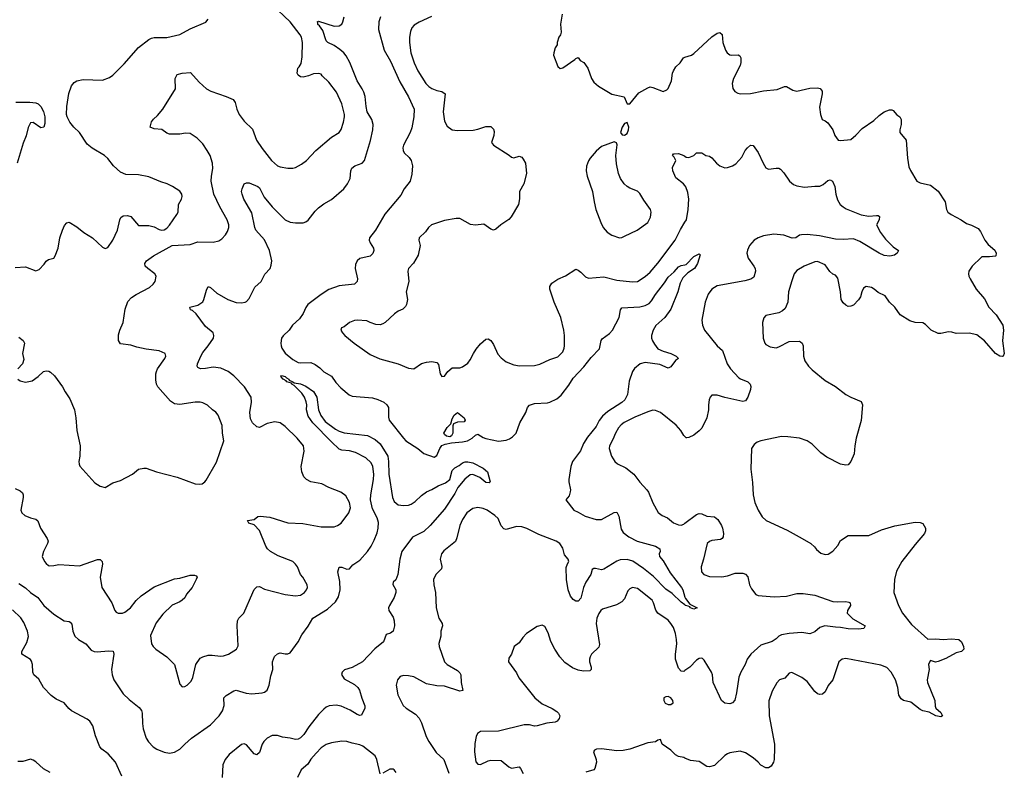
# Model space of a CAD drawing. Header units: inches. Extents: x 1839270 to 1929235, y 762242 to 910350.
# Tile 276 of 362: x 1854825 to 1862484, y 881626 to 887467. Entities that reach past the tile are written whole.
import ezdxf

# ---------------------------------------------------------------- set-up
doc = ezdxf.new("R2010")
doc.units = ezdxf.units.IN
doc.header["$MEASUREMENT"] = 0
doc.layers.add('B8858', color=7, linetype='Continuous')
doc.layers.add('B8868', color=7, linetype='Continuous')

msp = doc.modelspace()

# ---------------------------------------------------------------- linework, layer by layer
at = {"layer": 'B8858', "color": 5}
for points, elevation in [([(1854810.8, 884670), (1854830, 884656.3), (1854870, 884646.8), (1854922, 884658), (1854970, 884691), (1855009, 884730), (1855030, 884735.5), (1855052.8, 884732.8), (1855065.5, 884725.5), (1855094.9, 884694.9), (1855157.1, 884610), (1855178.4, 884570), (1855215.8, 884515.8), (1855250.4, 884430), (1855261.6, 884370), (1855270.4, 884270), (1855296.3, 884150), (1855293.4, 884070), (1855284, 884030), (1855287.5, 884007.5), (1855294, 883994), (1855410, 883862.8), (1855450, 883836), (1855490, 883826.8), (1855550, 883864), (1855610, 883882), (1855702, 883930), (1855749.5, 883970.5), (1855790, 883978), (1855810, 883976.3), (1855890, 883948.4), (1856050, 883906.7), (1856190, 883854.4), (1856227.2, 883852.8), (1856243.3, 883856.7), (1856265.2, 883870), (1856276.6, 883883.4), (1856355.9, 884024.1), (1856411.8, 884190), (1856402.4, 884250), (1856400.7, 884310), (1856368.7, 884388.7), (1856350, 884413), (1856324.5, 884430), (1856286.4, 884466.4), (1856250, 884485.1), (1856229.7, 884489.7), (1856190, 884489.7), (1856070, 884472), (1856030, 884479.1), (1855998.7, 884498.7), (1855899.7, 884610), (1855889.7, 884630), (1855884.9, 884664.9), (1855883.5, 884710), (1855888, 884730), (1855896.9, 884750), (1855953.3, 884830), (1855960.7, 884850), (1855957, 884870), (1855910.7, 884890.7), (1855810, 884903.5), (1855737.5, 884917.5), (1855690, 884933.2), (1855610, 884945.2), (1855593.2, 884970), (1855594.5, 885014.5), (1855604, 885050), (1855629.2, 885110.8), (1855645.8, 885214.2), (1855666.7, 885273.3), (1855696, 885304), (1855730, 885329), (1855836.1, 885383.9), (1855864.4, 885410), (1855878.5, 885430), (1855886.2, 885470), (1855877.4, 885490), (1855822, 885530), (1855802, 885550), (1855799.5, 885570), (1855812.3, 885590), (1855866, 885630), (1856010, 885710.4), (1856150, 885718.3), (1856210, 885738.6), (1856330, 885734.9), (1856375.1, 885744.9), (1856398.3, 885761.7), (1856426, 885794), (1856441, 885819), (1856451, 885849), (1856451.1, 885870), (1856439.7, 885910), (1856382.9, 886010), (1856335, 886110), (1856315.6, 886210), (1856317.2, 886250), (1856328.5, 886310), (1856326, 886350), (1856305.6, 886410), (1856284.5, 886450), (1856250, 886499.7), (1856206.1, 886546.1), (1856150, 886581.6), (1856115.2, 886584.8), (1856070, 886577.2), (1855990, 886575.3), (1855970, 886584), (1855930, 886612.7), (1855870, 886617), (1855841.2, 886630), (1855850, 886671), (1855866, 886694), (1855898, 886722), (1855939.3, 886770), (1856037.2, 886930), (1856034.5, 887010), (1856050, 887039.1), (1856088.3, 887051.7), (1856154.9, 887054.9), (1856219.9, 886979.9), (1856277.1, 886930), (1856311, 886911), (1856430, 886869.2), (1856484.6, 886844.6), (1856501.5, 886821.5), (1856513.6, 886770), (1856531.5, 886730), (1856570, 886677.6), (1856634.8, 886614.8), (1856667.6, 886530), (1856710, 886463.8), (1856783.8, 886370), (1856830, 886330.5), (1856850, 886321.6), (1856910, 886310.4), (1856950, 886312.4), (1856970, 886317.1), (1857018, 886342), (1857055.1, 886370), (1857129.4, 886450), (1857250, 886552.7), (1857310, 886587.7), (1857327, 886613), (1857345.1, 886670), (1857352.4, 886710), (1857351.1, 886730), (1857330, 886812.3), (1857290, 886902), (1857230, 886980.9), (1857177.2, 887030), (1857170, 887042), (1857150, 887049.2), (1857110, 887045.2), (1857072, 887030), (1857030, 887020.7), (1857010, 887022.9), (1856990, 887034), (1856982.9, 887050), (1856989.5, 887089.5), (1857000.2, 887099.8), (1857014, 887126), (1857022.9, 887177.1), (1857024.7, 887290), (1857016.4, 887330), (1857006.3, 887350), (1856930, 887449.7), (1856785.8, 887585.8)], 660), ([(1854790, 883819.3), (1854830, 883800.7), (1854845.8, 883785.8), (1854853, 883770), (1854853, 883750), (1854834.8, 883650), (1854841, 883630), (1854864.7, 883610), (1854910, 883590.5), (1854950, 883579.3), (1854967.1, 883567.1), (1854987.1, 883510), (1855038, 883430), (1855045.3, 883410), (1855040.4, 883390), (1855010.7, 883330), (1855000.7, 883290), (1855017.3, 883250), (1855030, 883234.8), (1855050, 883218.8), (1855058, 883218), (1855090, 883219.1), (1855130, 883228.2), (1855290, 883218.4), (1855430, 883268), (1855450, 883267.3), (1855467.3, 883250), (1855470.4, 883230.4), (1855450.3, 883130), (1855464.9, 883050), (1855540.7, 882930), (1855564, 882870), (1855575.9, 882855.9), (1855590, 882848.2), (1855626, 882850), (1855643.7, 882856.3), (1855688.1, 882891.9), (1855730, 882948), (1855770, 882983.8), (1855870, 883054), (1856030, 883117.1), (1856070, 883120.7), (1856150, 883144), (1856185.4, 883145.4), (1856198.8, 883138.8), (1856204.7, 883130), (1856198.8, 883110), (1856167.3, 883050), (1856123.4, 882996.6), (1856110, 882969), (1856090, 882949.2), (1856070, 882937.2), (1856010, 882912.7), (1855939.3, 882840.7), (1855885.9, 882774.1), (1855843.6, 882676.4), (1855850.5, 882610.5), (1855864, 882590), (1855884, 882570), (1855970.3, 882510.3), (1856030.3, 882450.3), (1856070, 882298), (1856090, 882276), (1856110, 882278.8), (1856128.7, 882290), (1856158.7, 882321.3), (1856171.2, 882348.8), (1856196, 882450), (1856230, 882498), (1856250, 882510.3), (1856290, 882523.1), (1856322.9, 882522.9), (1856386.6, 882513.4), (1856410, 882516.3), (1856450, 882530.7), (1856512.7, 882570), (1856525.1, 882594.9), (1856516.4, 882750), (1856520.4, 882790), (1856530, 882810.4), (1856569.4, 882850), (1856638, 883010), (1856650, 883034), (1856670, 883053.4), (1856690, 883056.3), (1856730, 883036.3), (1856890, 882994), (1856970, 882984.9), (1857010, 882988), (1857041.2, 883010), (1857057.2, 883030), (1857062.7, 883050), (1857061.2, 883070), (1857027, 883130), (1857010, 883149.4), (1856985.1, 883210), (1856971, 883230), (1856950, 883250.9), (1856835.7, 883295.7), (1856775.8, 883330), (1856752.6, 883350), (1856740.5, 883370), (1856690, 883492.3), (1856650, 883535.3), (1856608, 883550), (1856598, 883570), (1856650, 883578), (1856678, 883602), (1856695.3, 883604.7), (1856770, 883594.9), (1856910, 883553), (1857026.5, 883546.5), (1857170, 883520.3), (1857270, 883520.3), (1857297.2, 883530), (1857324.5, 883550), (1857386.6, 883630), (1857399.3, 883670), (1857389.4, 883710), (1857361, 883761), (1857324, 883790), (1857230, 883827.6), (1857175.1, 883855.1), (1857090, 883871.3), (1857055.1, 883890), (1857036.2, 883910), (1857019.7, 883950), (1857015.8, 883990), (1857038.5, 884110), (1857033.1, 884150), (1856983.6, 884210), (1856890, 884301.6), (1856850, 884329.5), (1856810, 884338.4), (1856750, 884323.6), (1856690, 884293.3), (1856670, 884298), (1856635.1, 884330), (1856620.4, 884360.4), (1856614.4, 884410), (1856628.5, 884490), (1856626, 884530), (1856573, 884610), (1856490, 884695.4), (1856447, 884730), (1856390, 884756), (1856330, 884762), (1856270, 884752.1), (1856231.2, 884751.2), (1856210, 884761.2), (1856206, 884770), (1856208.3, 884790), (1856234.7, 884850), (1856250, 884877.6), (1856292.1, 884930), (1856332, 884990), (1856335.1, 885010), (1856329.2, 885030), (1856270, 885079.5), (1856197.3, 885177.3), (1856170, 885202.9), (1856154, 885210), (1856149.3, 885230), (1856210, 885246.4), (1856248.5, 885271.5), (1856258.7, 885290), (1856277.2, 885362.8), (1856290, 885390.7), (1856310, 885382), (1856357.8, 885337.8), (1856444.9, 885290), (1856510, 885267.2), (1856550, 885263.6), (1856579.5, 885270), (1856590, 885275.3), (1856610, 885297), (1856653.9, 885386.1), (1856703.5, 885430), (1856733.1, 885486.9), (1856773.7, 885530), (1856782.5, 885557.5), (1856785.5, 885590), (1856767.8, 885670), (1856730, 885755.1), (1856663.2, 885830), (1856654.6, 885850), (1856630, 885964.5), (1856569.7, 886070), (1856555.1, 886110), (1856551.5, 886130), (1856555.1, 886150), (1856571.3, 886190), (1856590, 886198), (1856610, 886198.5), (1856677.4, 886170), (1856690, 886157.4), (1856726.5, 886086.5), (1856790, 886010.3), (1856890, 885910.4), (1856930, 885892.2), (1856970, 885884.9), (1857030, 885886.4), (1857050, 885892.7), (1857070, 885906.4), (1857123.4, 885976.6), (1857150, 886002.6), (1857190, 886034.6), (1857251.6, 886068.4), (1857345.6, 886150), (1857375.4, 886190), (1857395.4, 886230), (1857401.7, 886290), (1857408.9, 886311.1), (1857430.8, 886329.2), (1857490, 886349.1), (1857506, 886370), (1857553.9, 886526.1), (1857571.7, 886610), (1857574.4, 886650), (1857564.1, 886690), (1857529, 886750), (1857519.4, 886790), (1857512.4, 886870), (1857502.4, 886902.4), (1857489.8, 886930), (1857450.8, 886990), (1857392.8, 887132.8), (1857365, 887185), (1857347.6, 887207.6), (1857314.4, 887234.4), (1857270, 887266.3), (1857222.7, 887290), (1857210, 887300.9), (1857182.4, 887382.4), (1857158, 887418), (1857144.5, 887430), (1857144, 887444), (1857138, 887450), (1857150, 887454), (1857270, 887416.4), (1857310, 887419.5), (1857330, 887432.7), (1857339.2, 887450), (1857349.8, 887490)], 640), ([(1854790, 885538.5), (1854870, 885543.1), (1854950, 885513), (1854976.4, 885523.6), (1855016, 885564), (1855030, 885586.8), (1855050, 885601), (1855090, 885611.3), (1855101.2, 885630), (1855124.5, 885690), (1855137, 885770), (1855157, 885830), (1855174, 885866), (1855192.9, 885887.1), (1855210, 885890.7), (1855270, 885855.5), (1855324, 885810), (1855390.2, 885770.2), (1855470, 885696.3), (1855490, 885687.7), (1855510, 885694), (1855550, 885750.5), (1855585.3, 885830), (1855603.5, 885910), (1855612.6, 885927.4), (1855630, 885940.4), (1855664.4, 885944.4), (1855690, 885934.9), (1855750, 885864.9), (1855830, 885866.5), (1855870, 885854.7), (1855910, 885833.4), (1855930, 885828.5), (1855950, 885831.3), (1855970, 885844.2), (1855990, 885866.7), (1856048.6, 885950), (1856058, 885970), (1856060.9, 886030), (1856084, 886070), (1856089.2, 886090), (1856085.2, 886110), (1856071.3, 886131.3), (1856013.2, 886170), (1855973.2, 886190), (1855924.1, 886204.1), (1855830, 886245.1), (1855750, 886260.5), (1855650, 886262), (1855610, 886280.5), (1855554, 886330), (1855510, 886386.6), (1855486, 886410), (1855390, 886466.6), (1855350, 886499.3), (1855290, 886589.3), (1855246.6, 886630), (1855214, 886670), (1855193.3, 886710), (1855189.8, 886729.8), (1855190.8, 886790), (1855206.8, 886893.2), (1855228.6, 886951.4), (1855250, 886977.3), (1855270, 886990.7), (1855318, 887002), (1855470, 886997.1), (1855523.3, 887016.7), (1855550, 887036.3), (1855636.6, 887123.4), (1855748.5, 887250), (1855830, 887312.2), (1855850, 887323.7), (1855870, 887327.2), (1855970.9, 887329.1), (1856070, 887350.3), (1856150, 887395.8), (1856271.9, 887448.1), (1856290, 887472)], 680), ([(1857631.5, 887488.5), (1857618.4, 887450), (1857615.8, 887390), (1857659, 887230), (1857710, 887143.8), (1857782.5, 886982.5), (1857850, 886865.3), (1857892.6, 886770), (1857891.1, 886710), (1857874.1, 886625.9), (1857861.5, 886590), (1857811.5, 886490), (1857806.2, 886470), (1857807.1, 886450), (1857816.5, 886430), (1857855.4, 886395.4), (1857871.3, 886370), (1857880.2, 886330), (1857876.3, 886263.7), (1857862, 886210), (1857816.5, 886150), (1857790, 886100.5), (1857666.2, 885953.8), (1857591.5, 885828.5), (1857547.2, 885770), (1857543.1, 885750), (1857550, 885731), (1857578, 885690), (1857580.5, 885670), (1857571.8, 885648.2), (1857550, 885627.8), (1857470.3, 885609.7), (1857450, 885589.3), (1857438, 885562), (1857433.4, 885530), (1857452.2, 885450), (1857450, 885429), (1857430, 885409.6), (1857310, 885394.8), (1857230, 885367.6), (1857170, 885329.8), (1857067.4, 885250), (1857051.8, 885228.2), (1857030, 885181.6), (1857000.7, 885139.3), (1856948, 885090), (1856922, 885050), (1856873.6, 885006.4), (1856862.6, 884990), (1856855.6, 884950), (1856858.3, 884930), (1856863.1, 884910), (1856890, 884872.2), (1856950, 884822.2), (1856990, 884800.2), (1857010, 884796.5), (1857090, 884800.6), (1857124.6, 884784.6), (1857158.9, 884758.9), (1857190, 884726.7), (1857250, 884693.8), (1857283.5, 884643.5), (1857322.9, 884602.9), (1857388.5, 884548.5), (1857410, 884537.4), (1857570, 884524.9), (1857610, 884512.2), (1857656.4, 884490), (1857680.3, 884470), (1857692.8, 884450), (1857693.8, 884373.8), (1857700.3, 884350), (1857810.3, 884210), (1857830, 884188.9), (1857923, 884130), (1857970, 884090.6), (1858050, 884062.4), (1858070, 884075.5), (1858092.2, 884130), (1858110, 884153.1), (1858135.9, 884164.1), (1858184.5, 884175.5), (1858270, 884182.3), (1858309.5, 884190), (1858344.4, 884210), (1858370, 884234.9), (1858390, 884242.4), (1858430, 884215.3), (1858450, 884207.2), (1858548.7, 884188.7), (1858610, 884196.4), (1858634.6, 884205.4), (1858658.8, 884221.2), (1858686.6, 884250), (1858715.1, 884330), (1858762.9, 884410), (1858775.1, 884450), (1858790, 884466.4), (1858830, 884480.9), (1858930, 884484.9), (1858949, 884490), (1859004, 884516), (1859035.9, 884544.1), (1859097.3, 884622.7), (1859130, 884676.4), (1859214.6, 884765.4), (1859270, 884838.4), (1859334, 884906), (1859347.8, 884970), (1859355.8, 884984.2), (1859413.6, 885026.4), (1859436.2, 885050), (1859487.8, 885150), (1859499.5, 885210), (1859510, 885224), (1859650, 885232.6), (1859690, 885244), (1859720.9, 885259.1), (1859740.9, 885279.1), (1859770, 885328.4), (1859841.4, 885418.6), (1859870, 885463.7), (1859915.3, 885504.7), (1859950, 885544.4), (1859970, 885554), (1860000, 885559)], 640), ([(1858029.3, 887490.7), (1857931.5, 887448.5), (1857894.7, 887425.3), (1857876.5, 887403.5), (1857865.5, 887374.5), (1857857.3, 887330), (1857857.6, 887290), (1857867.2, 887210), (1857892.8, 887130), (1857921.6, 887070), (1857983.6, 886970), (1858007.2, 886947.2), (1858032.2, 886932.2), (1858070, 886916.9), (1858108.2, 886908.2), (1858134, 886890), (1858119.5, 886750), (1858130, 886678), (1858150, 886637.3), (1858190, 886610.5), (1858230, 886604.2), (1858352.1, 886607.9), (1858390, 886613.7), (1858450, 886636.4), (1858490, 886635.5), (1858510, 886616), (1858515.8, 886595.8), (1858513.7, 886566.3), (1858496, 886510), (1858510.6, 886490.6), (1858633, 886413), (1858650, 886396), (1858670, 886391), (1858710, 886404), (1858730, 886397.3), (1858742.3, 886382.3), (1858758.7, 886350), (1858766.7, 886270), (1858747, 886190), (1858714, 886130), (1858713.4, 886073.4), (1858704.4, 886030), (1858646.9, 885933.1), (1858630, 885912.7), (1858568.6, 885871.4), (1858530, 885837.2), (1858510.6, 885829.4), (1858490, 885837), (1858434.5, 885874.5), (1858370, 885868.7), (1858332.5, 885872.5), (1858250, 885918.9), (1858220.6, 885919.4), (1858130, 885904), (1858028, 885870), (1858006, 885850), (1857982.8, 885817.2), (1857933.4, 885770), (1857930.5, 885750), (1857939.5, 885710), (1857925.5, 885634.5), (1857888.7, 885571.3), (1857848.2, 885530), (1857844.2, 885510), (1857851.8, 885430), (1857832.2, 885350), (1857842, 885290), (1857833.4, 885250), (1857825.2, 885234.8), (1857804.9, 885215.1), (1857770, 885199.3), (1857740.9, 885179.1), (1857669.1, 885110.9), (1857650, 885099.7), (1857630, 885093.3), (1857595.3, 885095.3), (1857550, 885109.5), (1857524.5, 885124.5), (1857450, 885129.7), (1857430, 885126), (1857390, 885110.9), (1857350, 885078), (1857327.3, 885070), (1857324, 885050), (1857337.3, 885030), (1857354.8, 885010), (1857426, 884950), (1857550, 884860.5), (1857627.4, 884827.4), (1857770.3, 884790.3), (1857850, 884754.3), (1857890.8, 884749.2), (1857950, 884790.4), (1857990, 884803), (1858030, 884808), (1858070, 884798.8), (1858084, 884784), (1858096, 884710), (1858110, 884691.3), (1858130, 884692), (1858155.3, 884730), (1858190, 884758), (1858250, 884758), (1858270, 884766), (1858310, 884794.8), (1858330, 884821), (1858354, 884870), (1858376.6, 884903.4), (1858410, 884944), (1858450, 884981), (1858470, 884982.8), (1858490, 884970.8), (1858510, 884938.8), (1858544.5, 884864.5), (1858570, 884835.5), (1858610, 884805.5), (1858670, 884780.4), (1858712.5, 884772.5), (1858830, 884776.5), (1858870, 884787.6), (1858950, 884822.6), (1859010, 884842.4), (1859050, 884883), (1859060.4, 884910), (1859064, 884930), (1859063, 885010), (1859058, 885050), (1859033.3, 885150), (1858981.6, 885270), (1858949.6, 885370), (1858949.5, 885390.5), (1858963.6, 885416.4), (1859010, 885447.3), (1859070, 885474), (1859150, 885526.8), (1859170, 885518.8), (1859190, 885502.8), (1859225.9, 885465.9), (1859250, 885456.4), (1859370, 885464.9), (1859470, 885439.7), (1859592.1, 885427.9), (1859630, 885429), (1859690, 885467.4), (1859730, 885503.1), (1859790, 885571.5), (1859924.1, 885750), (1859966.3, 885833.7), (1860000, 885890.6)], 660), ([(1859044, 887510), (1859031, 887431), (1859038, 887370), (1859031, 887349), (1859018, 887330), (1859006, 887290), (1859004.7, 887270), (1858990, 887248), (1858978.8, 887210), (1858978, 887190), (1859010, 887102), (1859030, 887086), (1859050, 887091.3), (1859143.3, 887156.7), (1859150, 887166), (1859170, 887172), (1859186, 887150), (1859212.5, 887132.5), (1859244.9, 887090), (1859272.4, 887010), (1859290, 886981.6), (1859327.7, 886950), (1859430, 886888), (1859526, 886866), (1859550, 886812), (1859570, 886811.3), (1859642, 886898), (1859710, 886936.3), (1859730, 886943), (1859750, 886939.3), (1859830, 886908.2), (1859859.1, 886920.9), (1859870, 886931.3), (1859894.5, 886990), (1859903.1, 887050), (1859911.1, 887070), (1859930, 887099.3), (1859961.6, 887130), (1859987.6, 887170), (1860000, 887174.1)], 680), ([(1854795.9, 886824.1), (1854904.9, 886824.9), (1854950, 886821), (1854970, 886812), (1854990, 886791.3), (1855010, 886751.3), (1855020.4, 886710), (1855021.6, 886658.4), (1855013.4, 886630), (1854990, 886625.1), (1854930, 886666), (1854910, 886665.2), (1854891.9, 886628.1), (1854876.3, 886563.7), (1854853.1, 886506.9), (1854804.9, 886350)], 680), ([(1860000, 886176.8), (1859989.8, 886189.8), (1859930, 886235.1), (1859905.6, 886290), (1859902.7, 886317.3), (1859929.2, 886370), (1859917.2, 886397.2), (1859902, 886410), (1859910, 886422), (1859916.4, 886423.6), (1859950, 886426), (1859990, 886410.8), (1860000, 886404.4)], 660), ([(1860000, 885473.7), (1859983, 885457), (1859963.6, 885416.4), (1859943.2, 885350), (1859890, 885215.6), (1859842.8, 885150), (1859773.4, 885086.6), (1859753, 885050), (1859740.7, 885010), (1859740.7, 884990), (1859748.6, 884968.6), (1859762.4, 884942.4), (1859790, 884907), (1859830, 884886.7), (1859891, 884870), (1859931.3, 884850), (1859950.8, 884830), (1859926, 884814), (1859890, 884766.6), (1859870, 884754.5), (1859804, 884784), (1859690, 884800.2), (1859651.8, 884788.2), (1859606.9, 884753.1), (1859591.6, 884728.4), (1859566, 884654), (1859552, 884550), (1859532.2, 884510), (1859510, 884488.2), (1859401.2, 884418.8), (1859358.8, 884381.2), (1859332.4, 884347.6), (1859310, 884301.4), (1859240.6, 884219.4), (1859211.9, 884170), (1859187.4, 884112.6), (1859126.2, 884030), (1859111.1, 883990), (1859097, 883890), (1859096.5, 883870), (1859109, 883810), (1859106.5, 883793.5), (1859098.4, 883761.6), (1859072, 883730), (1859136, 883650), (1859170, 883635.5), (1859223, 883603), (1859310, 883578.7), (1859350, 883577.6), (1859450, 883633), (1859470, 883634.8), (1859484.4, 883604.4), (1859502.5, 883502.5), (1859518, 883478), (1859563.9, 883443.9), (1859628.6, 883408.6), (1859770.8, 883370), (1859804.9, 883350), (1859807.7, 883330), (1859798, 883310), (1859802, 883290), (1859830, 883257.3), (1859884.1, 883164.1), (1859972, 883050), (1859983.1, 883030), (1860000, 882973.4)], 640), ([(1854817.3, 884997.3), (1854851, 884970), (1854862.8, 884950), (1854848.2, 884870), (1854858, 884822), (1854846, 884790), (1854810.8, 884750)], 660), ([(1854819.3, 883079.3), (1854870, 883046.7), (1854910, 883010.3), (1854966, 882970), (1855011.8, 882910), (1855090, 882840.4), (1855170, 882790.6), (1855210, 882784), (1855218.4, 882778.4), (1855230, 882764.7), (1855237.6, 882710), (1855254.4, 882670), (1855283.7, 882643.7), (1855340.7, 882610), (1855380.9, 882560.9), (1855404.7, 882550), (1855427.3, 882547.3), (1855515.8, 882555.8), (1855553, 882553), (1855557.6, 882530), (1855539.6, 882410), (1855544.6, 882370), (1855556.9, 882330), (1855630, 882221.7), (1855677.2, 882177.2), (1855755.2, 882115.2), (1855772, 882092), (1855777.3, 882070), (1855779.3, 881990), (1855785.2, 881950), (1855810, 881877.3), (1855828.1, 881848.1), (1855863, 881810), (1855890.8, 881790), (1855950, 881766.7), (1855990, 881759.3), (1856030, 881768), (1856070, 881790.5), (1856108.8, 881831.2), (1856162.8, 881877.2), (1856310, 881979.4), (1856375.9, 882050), (1856403.7, 882090), (1856415.7, 882130), (1856413.3, 882190), (1856430.9, 882209.1), (1856490, 882243.7), (1856510, 882250.2), (1856585.9, 882225.9), (1856630, 882221.2), (1856710, 882228.3), (1856730, 882235.8), (1856749.8, 882250.2), (1856765.4, 882290), (1856779.4, 882360.6), (1856794.5, 882410), (1856792.6, 882470), (1856807.1, 882512.9), (1856830, 882533.7), (1856850, 882541.3), (1856890, 882532.7), (1856910, 882533), (1856930, 882540.7), (1856990, 882624.9), (1857019.7, 882680.3), (1857070, 882748.9), (1857106.4, 882810), (1857218.6, 882881.4), (1857281.8, 882938.2), (1857304.7, 882975.3), (1857318.7, 883030), (1857316.2, 883096.2), (1857301, 883170), (1857310, 883206.8), (1857330, 883208.2), (1857370, 883190.4), (1857390, 883193.4), (1857416, 883224), (1857470, 883262.2), (1857530.4, 883329.6), (1857557.8, 883370), (1857583.3, 883416.7), (1857604.6, 883475.4), (1857614.6, 883510), (1857615.8, 883555.8), (1857605.5, 883590), (1857570, 883661.3), (1857554.9, 883730), (1857555.6, 883770), (1857576.5, 883890), (1857579, 883930), (1857570.9, 883990), (1857558.2, 884018.2), (1857516.6, 884056.6), (1857438.4, 884098.4), (1857390, 884111.1), (1857330, 884117.7), (1857310, 884126), (1857250, 884183.5), (1857106, 884330), (1857070, 884380.9), (1857055.1, 884430), (1857057.6, 884470), (1857054.1, 884494.1), (1857039.6, 884530), (1857019.6, 884559.6), (1856959.7, 884619.7), (1856941.2, 884630), (1856938.6, 884638.6), (1856904, 884650), (1856898, 884658), (1856875.3, 884670), (1856855.3, 884690), (1856862, 884698), (1856890.8, 884690), (1856899.8, 884679.8), (1856918.8, 884670), (1856922, 884662), (1856950.8, 884650), (1856960.4, 884640.4), (1857010, 884632.8), (1857050, 884616), (1857110, 884573), (1857136, 884530), (1857150.3, 884430), (1857166.8, 884386.8), (1857201.7, 884341.7), (1857280.5, 884280.5), (1857310, 884264.9), (1857350, 884251.8), (1857530, 884232), (1857590, 884200.3), (1857630, 884167), (1857689.2, 884070), (1857694.7, 884030), (1857696.2, 883930), (1857724, 883750), (1857738.6, 883718.6), (1857770, 883692), (1857810, 883685.7), (1857850, 883690.3), (1857870, 883698), (1857901.1, 883718.9), (1857950, 883764.9), (1857990, 883793.4), (1858030, 883810.3), (1858080.5, 883839.5), (1858138, 883862), (1858171.6, 883890), (1858190, 883959.1), (1858210, 883980.5), (1858242.6, 883997.4), (1858270, 884019.5), (1858290, 884026.7), (1858310, 884027), (1858350, 884019.5), (1858430, 883977.1), (1858464, 883950), (1858486, 883870), (1858477.1, 883862.9), (1858450, 883866.6), (1858405.4, 883905.4), (1858350, 883929.3), (1858330, 883925.2), (1858287.1, 883892.9), (1858233.1, 883826.9), (1858210, 883780.7), (1858130, 883659.6), (1858018.5, 883530), (1857970, 883485.7), (1857879.7, 883440.3), (1857797.6, 883330), (1857781.3, 883270), (1857767.7, 883150), (1857750, 883108.7), (1857731.3, 883090), (1857727.5, 883072.5), (1857750.5, 883030.5), (1857750.5, 883010), (1857738, 882970), (1857701.6, 882910), (1857694.9, 882890), (1857695.5, 882870), (1857730, 882818.8), (1857738.4, 882790), (1857740.4, 882750), (1857730.4, 882709.6), (1857710, 882692.7), (1857676, 882684), (1857654.9, 882625.1), (1857587.1, 882572.9), (1857491.6, 882470), (1857410, 882427.1), (1857352.4, 882407.6), (1857334, 882390), (1857328.1, 882371.9), (1857350, 882339.1), (1857430, 882293.4), (1857455.3, 882270), (1857468.5, 882250), (1857486.9, 882186.9), (1857510.7, 882129.3), (1857510.7, 882109.3), (1857483.6, 882056.4), (1857470, 882054), (1857450, 882061.6), (1857395.2, 882095.2), (1857325.8, 882125.8), (1857285.9, 882134.1), (1857232.9, 882127.1), (1857210, 882117.6), (1857190, 882102.4), (1857150, 882061.3), (1857075.4, 881964.6), (1857036.1, 881903.9), (1857010, 881879.6), (1856990, 881867.8), (1856970, 881865.1), (1856930, 881875.6), (1856870, 881883.6), (1856830, 881896.2), (1856790, 881897), (1856750, 881877), (1856723, 881850), (1856710, 881829), (1856690, 881765.2), (1856670, 881746), (1856650, 881755.6), (1856590, 881825.1), (1856570, 881832.8), (1856550, 881828.3), (1856453.4, 881750), (1856422.9, 881710), (1856405.4, 881670), (1856399.2, 881570)], 620), ([(1860000, 884222.9), (1859990, 884232.7), (1859968, 884270), (1859932.4, 884312.4), (1859810, 884411.6), (1859770, 884427), (1859750, 884429.5), (1859710, 884416.3), (1859610, 884374.8), (1859528, 884332), (1859505, 884315), (1859483.1, 884290), (1859459.5, 884250), (1859439.9, 884200.1), (1859413, 884150), (1859410.7, 884130.7), (1859428.2, 884070), (1859453.4, 884030), (1859474.8, 884010), (1859539.9, 883979.9), (1859603, 883930), (1859650, 883868.4), (1859702.6, 883810), (1859716.5, 883790), (1859750, 883707.7), (1859792.1, 883632.1), (1859822.8, 883610), (1859864.9, 883590), (1859910, 883552.4), (1859950, 883537), (1859970, 883534.4), (1859990, 883542), (1860000, 883549.5)], 660), ([(1860000, 882913.8), (1859970, 882936), (1859901.2, 883001.2), (1859850, 883035.4), (1859754, 883134), (1859677.3, 883197.3), (1859594.5, 883254.5), (1859550, 883266.6), (1859496.5, 883263.5), (1859470, 883255), (1859370, 883190.7), (1859350, 883186), (1859303.7, 883196.3), (1859290, 883196), (1859279.3, 883190), (1859267.3, 883150), (1859228.5, 883091.5), (1859210.1, 883050), (1859190, 882966), (1859170, 882942.3), (1859150, 882942.3), (1859130, 882955.6), (1859110, 882980.5), (1859092.2, 883030), (1859079.2, 883110), (1859076.6, 883203.4), (1859085.8, 883234.2), (1859096.2, 883250), (1859091.3, 883270), (1859063.9, 883303.9), (1859050, 883354), (1859027.8, 883390), (1858998, 883410), (1858862.3, 883462.3), (1858770, 883507.7), (1858730, 883521.5), (1858690, 883523), (1858610, 883500.5), (1858590, 883504.2), (1858570, 883529.3), (1858546.6, 883586.6), (1858522, 883610), (1858460.9, 883650), (1858430, 883664), (1858390, 883672.3), (1858350, 883664.5), (1858303.2, 883630), (1858270, 883577.6), (1858249.2, 883530), (1858225.9, 883434.1), (1858214.1, 883405.9), (1858125.4, 883334.6), (1858106, 883310), (1858095.8, 883270), (1858108, 883212), (1858105.8, 883194.2), (1858061.3, 883150), (1858045.2, 883110), (1858046.4, 883070), (1858059.3, 883010), (1858065.3, 882890), (1858084.9, 882810), (1858110.7, 882770), (1858114, 882750), (1858102, 882710), (1858101.3, 882670), (1858086.7, 882613.3), (1858089.1, 882590), (1858130.3, 882470.3), (1858150.7, 882450), (1858230, 882403), (1858250, 882386), (1858256.4, 882370), (1858260.3, 882310), (1858272.2, 882247.8), (1858250, 882242.4), (1858130, 882280.5), (1858070, 882283), (1857990, 882298.7), (1857890, 882353.3), (1857850, 882361.6), (1857810, 882364.5), (1857784.2, 882355.8), (1857763, 882330), (1857753, 882290), (1857767.5, 882212.5), (1857808.5, 882130), (1857830.6, 882110), (1857902.7, 882062.7), (1857932.2, 882032.2), (1857950, 881994.8), (1857986.4, 881890), (1858007.3, 881850), (1858064.4, 881764.4), (1858124.9, 881710), (1858163.5, 881603.5)], 640), ([(1860000, 882403.4), (1859990, 882396.2), (1859970, 882398), (1859950, 882420.9), (1859925.3, 882490), (1859925.6, 882530), (1859936.5, 882610), (1859934.5, 882645.5), (1859926.2, 882690), (1859910, 882737), (1859891.1, 882770), (1859870, 882794), (1859789.7, 882849.7), (1859773.6, 882873.6), (1859755.4, 882930), (1859743.6, 882950), (1859630, 883040.5), (1859592.3, 883047.7), (1859570, 883039.5), (1859555.8, 883024.2), (1859530, 882961.2), (1859510, 882938), (1859467.1, 882912.9), (1859359.3, 882880.7), (1859344.4, 882870), (1859330, 882846), (1859314, 882810), (1859309, 882770), (1859335.9, 882604.1), (1859330, 882584.5), (1859272.4, 882530), (1859262.3, 882510), (1859257.3, 882490), (1859258.5, 882470), (1859270.3, 882430), (1859270.5, 882410), (1859259, 882401), (1859210, 882397.4), (1859170, 882405.3), (1859124.6, 882424.6), (1859066.1, 882466.1), (1859026.3, 882510), (1858987.3, 882570), (1858956.2, 882630), (1858935.6, 882695.6), (1858910, 882745.2), (1858890, 882756), (1858850, 882746.6), (1858766.8, 882690), (1858739.3, 882660.7), (1858710, 882619), (1858670.9, 882589.1), (1858651, 882530), (1858630, 882498), (1858627.3, 882470), (1858690, 882384.7), (1858706.9, 882346.9), (1858832.4, 882190), (1858890, 882143.7), (1858966.4, 882106.4), (1859003.1, 882083.1), (1859016, 882070), (1859026, 882050), (1859021, 882030), (1859006, 882010), (1858990, 882002), (1858925.4, 881994.6), (1858850, 881972.8), (1858830, 881969.7), (1858790, 881980.5), (1858750, 881979.7), (1858550, 881931.5), (1858410.7, 881929.3), (1858387.1, 881912.9), (1858376, 881890), (1858365.2, 881834.8), (1858363.1, 881770), (1858372.3, 881692.3), (1858390, 881673.4), (1858410, 881672.4), (1858470, 881700.3), (1858490, 881704.2), (1858570, 881703.1), (1858630, 881653), (1858650, 881643), (1858710, 881653.4), (1858721.7, 881641.7), (1858742.6, 881602.6)], 660), ([(1855619.8, 881579.8), (1855569.9, 881690), (1855514.3, 881754.3), (1855463.5, 881790), (1855448.9, 881808.9), (1855415.1, 881895.1), (1855393.3, 881973.3), (1855370, 882008.3), (1855350, 882024), (1855229.3, 882090), (1855207.2, 882107.2), (1855171.3, 882151.3), (1855110, 882180.7), (1855070, 882209.6), (1855009.8, 882269.8), (1854975.1, 882335.1), (1854935.6, 882370), (1854928.5, 882390), (1854925.1, 882450), (1854916.6, 882476.6), (1854908.1, 882488.1), (1854841.2, 882530), (1854842, 882550), (1854880.1, 882619.9), (1854892.6, 882667.4), (1854884.7, 882710), (1854856.5, 882776.5), (1854833.2, 882813.2), (1854770, 882874.3)], 620), ([(1857630, 881598), (1857603.6, 881710), (1857590, 881739.3), (1857493.4, 881813.4), (1857470, 881826), (1857410, 881836.9), (1857370, 881850.9), (1857330, 881852.1), (1857250, 881839.1), (1857210, 881827.1), (1857170, 881802.3), (1857130, 881760.9), (1857090, 881712.3), (1857066.9, 881673.1), (1857013.7, 881630), (1856987, 881570)], 640), ([(1860000, 881721.4), (1859990, 881725.4), (1859950, 881734), (1859926.6, 881746.6), (1859890, 881782.7), (1859822, 881830), (1859810, 881866), (1859790, 881862), (1859770, 881848.7), (1859710, 881841.2), (1859570, 881792), (1859519, 881781), (1859470, 881778.7), (1859350, 881794.7), (1859312, 881790), (1859297.3, 881782.7), (1859287.7, 881770), (1859308.2, 881710), (1859310.6, 881690), (1859299.1, 881640.9), (1859290, 881629.2), (1859230, 881612)], 680), ([(1855062, 881610), (1855010, 881639), (1854950, 881693.2), (1854930, 881705.2), (1854910, 881713.2), (1854850, 881694), (1854810, 881694)], 640), ([(1857753.7, 881610), (1857737.6, 881630), (1857730, 881635.8), (1857704.7, 881635.3), (1857650, 881604)], 640)]:
    msp.add_lwpolyline(points, dxfattribs=dict(at, elevation=elevation))
for points, elevation in [([(1859550, 886666), (1859530, 886658), (1859511.3, 886630), (1859498, 886590), (1859511.1, 886571.1), (1859530, 886567.3), (1859550, 886581), (1859561.2, 886610), (1859564, 886630)], 680), ([(1859450, 886515.3), (1859350, 886479.3), (1859310, 886444), (1859262.8, 886390), (1859250, 886368.7), (1859233.2, 886326.8), (1859230.6, 886290), (1859239.1, 886250), (1859282, 886130), (1859293, 886050), (1859306.7, 885990), (1859344.9, 885890), (1859364.9, 885850), (1859393.7, 885813.7), (1859430, 885790.3), (1859490, 885770.4), (1859510, 885772.7), (1859530, 885781.6), (1859629.2, 885830), (1859710, 885887.7), (1859732.3, 885930), (1859738, 885970), (1859732.7, 885990), (1859681.3, 886061.3), (1859650, 886115.1), (1859630, 886132.3), (1859570, 886156), (1859549.6, 886169.6), (1859526, 886190), (1859499.5, 886230), (1859482.9, 886270), (1859466.3, 886346.3), (1859462.9, 886410), (1859472.9, 886492.9), (1859468.4, 886508.4)], 680), ([(1858170, 884222.4), (1858145.3, 884225.3), (1858130, 884239.3), (1858125.4, 884250), (1858150, 884292.7), (1858178.6, 884321.4), (1858190, 884361), (1858204.7, 884390), (1858230.6, 884410.6), (1858282, 884370), (1858291.3, 884350), (1858282, 884338), (1858230, 884336), (1858198.8, 884321.2), (1858193.4, 884306.6), (1858194, 884250), (1858184, 884230)], 640), ([(1859870, 882199.5), (1859850, 882199.3), (1859836, 882190), (1859834.8, 882170), (1859846.8, 882150), (1859870, 882137.3), (1859890, 882138.8), (1859908.7, 882151.3), (1859905.2, 882170), (1859889, 882190)], 680)]:
    msp.add_lwpolyline(points, close=True, dxfattribs=dict(at, elevation=elevation))
at = {"layer": 'B8868', "color": 5}
for points, elevation in [([(1860000, 887174.1), (1860050, 887190.4), (1860070, 887203.8), (1860207.7, 887332.3), (1860250, 887361.3), (1860270, 887366), (1860290.3, 887350.3), (1860293.8, 887290), (1860316.4, 887230), (1860329, 887209), (1860350, 887192.4), (1860362, 887190), (1860412.7, 887192.7), (1860425.5, 887185.5), (1860435.5, 887170), (1860434.6, 887134.6), (1860428.5, 887110), (1860377.6, 887010), (1860366.7, 886970), (1860372.4, 886932.4), (1860388.7, 886908.7), (1860410, 886894.9), (1860430.3, 886890.3), (1860510, 886891.6), (1860610, 886912.1), (1860717.6, 886922.4), (1860773.4, 886946.6), (1860790, 886946.7), (1860838.1, 886918.1), (1860870, 886911.6), (1860970, 886934.2), (1861030, 886935.5), (1861051.3, 886931.3), (1861066.4, 886910), (1861066.7, 886890), (1861046.6, 886786.6), (1861054.8, 886730), (1861066.8, 886690), (1861090, 886681), (1861110, 886664.7), (1861150.8, 886610), (1861165.2, 886565.2), (1861190.6, 886530.6), (1861210, 886526), (1861290, 886535.5), (1861330, 886567.7), (1861378.8, 886621.2), (1861470, 886683.1), (1861510, 886722.4), (1861549.5, 886750), (1861590, 886764.4), (1861610, 886764.9), (1861619, 886759), (1861647.3, 886727.3), (1861670.8, 886710), (1861682.4, 886690), (1861680.9, 886650), (1861670.5, 886610), (1861670.7, 886590), (1861720.7, 886530), (1861730.4, 886390), (1861742.6, 886322.6), (1861753.5, 886293.5), (1861804, 886210), (1861830, 886196.3), (1861910, 886178), (1861970, 886132.7), (1862024.4, 886050), (1862035.5, 885990), (1862044, 885970), (1862070.8, 885950), (1862147.7, 885910), (1862190, 885881.6), (1862230, 885868.2), (1862281.7, 885841.7), (1862299.2, 885819.2), (1862331.5, 885751.5), (1862358.6, 885718.6), (1862410, 885672.4), (1862419.5, 885650), (1862418.8, 885630), (1862414.2, 885625.8), (1862370, 885620.5), (1862310, 885620.9), (1862303.1, 885616.9), (1862232.7, 885550), (1862208.4, 885510), (1862204.9, 885490), (1862207.3, 885470), (1862217.3, 885450), (1862264.9, 885370), (1862330, 885294.4), (1862363.6, 885230), (1862419.5, 885170), (1862472.4, 885090), (1862477.7, 885050), (1862468.8, 884968.8), (1862484, 884870), (1862476, 884850), (1862470, 884846.6), (1862449, 884850), (1862415.1, 884870), (1862330, 884967.3), (1862270, 885015.4), (1862210, 885028.5), (1862110, 885024.5), (1862075.4, 885035.4), (1862050, 885038), (1861990, 885024.2), (1861970, 885025.6), (1861916, 885050), (1861870, 885096), (1861850, 885107), (1861790, 885111.5), (1861750, 885124.5), (1861674.5, 885170), (1861631.6, 885230), (1861590, 885269.6), (1861557.8, 885317.8), (1861503.3, 885343.3), (1861472, 885370), (1861450, 885382.4), (1861410, 885389.6), (1861390, 885377), (1861375.8, 885350), (1861366.4, 885310), (1861350, 885286.6), (1861310, 885246), (1861290, 885237.2), (1861270, 885236), (1861250, 885246), (1861230, 885262.7), (1861214.5, 885290), (1861209.6, 885350), (1861190, 885456.2), (1861170, 885478.7), (1861150, 885487.3), (1861127.6, 885507.6), (1861090, 885558.4), (1861030, 885585.1), (1861010, 885583.6), (1860926, 885550), (1860870, 885514), (1860850.4, 885489.6), (1860830, 885435.3), (1860804.9, 885350), (1860801.3, 885270), (1860779.9, 885220.1), (1860759.3, 885200.7), (1860730, 885187), (1860630, 885165.2), (1860612.7, 885147.3), (1860602, 885110), (1860608.2, 884990), (1860620.7, 884950), (1860630, 884938.8), (1860662.5, 884922.5), (1860710, 884914), (1860730, 884920.5), (1860810, 884963.8), (1860890, 884964.9), (1860899.5, 884959.5), (1860910.4, 884950.4), (1860918.4, 884930), (1860921.3, 884850), (1860931.8, 884811.8), (1860962, 884770), (1860990, 884742), (1861090, 884660.5), (1861170, 884612.7), (1861250, 884550.4), (1861290, 884528.5), (1861370, 884494.9), (1861382, 884470), (1861371.7, 884348.3), (1861330.6, 884210), (1861320.5, 884150), (1861317.1, 884090), (1861290.3, 884029.7), (1861270, 884003.6), (1861250, 884000.5), (1861210, 884008.7), (1861102.3, 884062.3), (1861057.8, 884097.8), (1860990, 884165.1), (1860950, 884189.6), (1860890, 884209.6), (1860801.4, 884221.4), (1860750, 884223.5), (1860590.3, 884189.7), (1860561.4, 884178.6), (1860537.6, 884162.4), (1860518, 884130), (1860513, 883970), (1860525.3, 883865.3), (1860529.2, 883770), (1860543.8, 883710), (1860568.1, 883650), (1860599.9, 883599.9), (1860630.6, 883570), (1860794.4, 883494.4), (1860911.3, 883430), (1860978, 883390), (1861006.4, 883366.4), (1861023.5, 883343.5), (1861056.9, 883316.9), (1861090, 883304.7), (1861112.9, 883307.1), (1861150, 883331), (1861190, 883376), (1861210, 883414.8), (1861270, 883453), (1861430, 883454.4), (1861530, 883497.6), (1861631.2, 883528.8), (1861790, 883557.1), (1861830, 883555.5), (1861850, 883547.7), (1861870, 883510.8), (1861870.1, 883489.9), (1861863.7, 883470), (1861790, 883383.5), (1861687.7, 883250), (1861644.8, 883175.2), (1861630.3, 883110), (1861625.7, 883010), (1861661.3, 882910), (1861692, 882850), (1861762, 882762), (1861890, 882646.8), (1861949.6, 882650.4), (1862010, 882645.3), (1862070, 882650.4), (1862130, 882643), (1862150, 882627.3), (1862166.7, 882590), (1862168.2, 882570), (1862150.2, 882549.8), (1862110, 882539.7), (1862030, 882496.8), (1861970, 882472.8), (1861948.2, 882468.2), (1861910, 882480.9), (1861898.3, 882461.7), (1861895.3, 882450), (1861898.7, 882410), (1861883.1, 882330), (1861887, 882310), (1861943.7, 882170), (1861945.8, 882125.8), (1861950.6, 882110.6), (1861990, 882077.3), (1862002.8, 882050), (1861990, 882042), (1861950.2, 882049.8), (1861899.8, 882079.8), (1861850, 882089.8), (1861830, 882099.8), (1861756.4, 882156.4), (1861700.9, 882170), (1861681.5, 882181.5), (1861662.8, 882210), (1861655.3, 882270), (1861637.3, 882330), (1861603.7, 882390), (1861570, 882425.6), (1861523.3, 882443.3), (1861250, 882496.4), (1861222, 882490), (1861197, 882470), (1861150.2, 882330), (1861114.2, 882285.8), (1861090, 882238), (1861070, 882219.6), (1861050, 882216.2), (1861030, 882220.7), (1861010, 882239.5), (1860950, 882316.4), (1860910, 882348.2), (1860830, 882387.3), (1860810, 882382), (1860775.8, 882344.2), (1860736, 882330), (1860713.5, 882306.5), (1860677.7, 882242.3), (1860653, 882167), (1860655.3, 882050), (1860696.9, 881830), (1860697.4, 881802.6), (1860693.1, 881710), (1860688.5, 881690), (1860670, 881658), (1860650, 881645.2), (1860630, 881645.2), (1860590, 881666.6), (1860569.6, 881690), (1860530, 881722.4), (1860470, 881761.6), (1860430, 881776.3), (1860350, 881763), (1860330, 881755.1), (1860310, 881741.6), (1860230, 881665.1), (1860190, 881654.7), (1860170, 881655.6), (1860110, 881695.6), (1860043.7, 881703.7), (1860000, 881721.4)], 680), ([(1860000, 886404.4), (1860010, 886398), (1860030, 886394.4), (1860069.3, 886410), (1860090, 886431.3), (1860130, 886431), (1860161, 886410), (1860190, 886403.6), (1860210, 886391.6), (1860245.5, 886350), (1860270, 886330.3), (1860310, 886315.3), (1860330, 886317), (1860370, 886328.4), (1860395.2, 886344.8), (1860442, 886398), (1860469.5, 886450), (1860486, 886470), (1860510, 886490.5), (1860530, 886487.3), (1860570, 886434), (1860607, 886350), (1860630, 886314), (1860650, 886303), (1860710, 886312.7), (1860730, 886310.5), (1860743.4, 886303.4), (1860770, 886276.3), (1860812.4, 886210), (1860843.6, 886183.6), (1860870, 886173.7), (1860930, 886164.9), (1861010, 886172.4), (1861050, 886170.6), (1861075.3, 886184.7), (1861110, 886216.4), (1861130, 886222), (1861146.8, 886210), (1861164.9, 886170), (1861172.9, 886110), (1861186.3, 886066.3), (1861208.5, 886030), (1861230.2, 886010.2), (1861254.4, 885994.4), (1861370, 885949), (1861430, 885937.4), (1861490, 885944.4), (1861502.5, 885942.5), (1861514.2, 885934.2), (1861510.4, 885910), (1861490.4, 885870), (1861522, 885810), (1861559.2, 885759.2), (1861618.5, 885698.5), (1861662, 885670), (1861651.3, 885650), (1861630, 885635.3), (1861592.7, 885627.3), (1861550, 885631.5), (1861509.3, 885650), (1861360.6, 885740.6), (1861310, 885762), (1861230, 885756), (1861170, 885759.8), (1861045.6, 885785.6), (1860950, 885796.5), (1860906.1, 885793.9), (1860890.2, 885789.8), (1860862.8, 885770), (1860833.1, 885766.9), (1860770, 885789.8), (1860690, 885797.7), (1860610, 885786), (1860570, 885769.8), (1860538, 885750), (1860501.7, 885710), (1860485.9, 885674.1), (1860481.7, 885650), (1860491.8, 885610), (1860535.8, 885550), (1860544.9, 885530), (1860548.5, 885510), (1860535.4, 885464.6), (1860513.3, 885446.7), (1860465.8, 885434.2), (1860250, 885396.4), (1860210, 885371.1), (1860180.9, 885330), (1860156.5, 885270), (1860130.3, 885130), (1860135.8, 885090), (1860152.2, 885050), (1860250, 884930.4), (1860292.3, 884892.3), (1860328.9, 884790), (1860353.4, 884750), (1860419.9, 884679.9), (1860431.4, 884671.4), (1860490, 884648.8), (1860507.4, 884630), (1860511.5, 884611.5), (1860509.3, 884590), (1860490, 884529.7), (1860470, 884502), (1860450, 884495.8), (1860310, 884526.3), (1860250, 884544.2), (1860210, 884544.5), (1860197.1, 884530), (1860188.8, 884510), (1860182.3, 884470), (1860182.3, 884430), (1860171.2, 884368.8), (1860130.3, 884289.7), (1860110, 884266.6), (1860070, 884235.1), (1860030, 884216), (1860013.6, 884213.6), (1860010, 884213.2), (1860000, 884222.9)], 660), ([(1860000, 885890.6), (1860011.5, 885910), (1860025.2, 885990), (1860029, 886070), (1860023.3, 886123.3), (1860007.3, 886167.3), (1860000, 886176.8)], 660), ([(1860000, 885559), (1860010, 885560.7), (1860070, 885623), (1860110, 885644.7), (1860117.3, 885637.3), (1860097.3, 885570), (1860073.4, 885530), (1860023.4, 885496.6), (1860000, 885473.7)], 640), ([(1860000, 883549.5), (1860090, 883617.1), (1860110, 883624.4), (1860130, 883622.4), (1860170, 883604.9), (1860230, 883598.4), (1860256.9, 883576.9), (1860284.9, 883530), (1860292, 883510), (1860299.3, 883470), (1860296.7, 883443.3), (1860290.4, 883429.6), (1860277.1, 883422.9), (1860210, 883414.5), (1860190, 883406.6), (1860173.4, 883390), (1860145.3, 883270), (1860125.7, 883210), (1860128.5, 883170), (1860147.7, 883150), (1860190, 883134.9), (1860287.2, 883132.8), (1860330, 883140.7), (1860390, 883160.7), (1860450, 883161.6), (1860470, 883153), (1860490, 883130.7), (1860502.6, 883070), (1860518, 883038), (1860550, 882994.9), (1860570, 882987), (1860695.1, 882975.1), (1860790, 882982.6), (1860870, 883001.3), (1860918.9, 883001.1), (1861011.3, 882988.7), (1861150, 882939.5), (1861190, 882936.5), (1861250, 882940.5), (1861275.2, 882935.2), (1861284.7, 882930), (1861286.8, 882910), (1861264, 882870), (1861262, 882850), (1861305.3, 882805.3), (1861401, 882750), (1861391, 882730), (1861350, 882723.7), (1861270, 882727.6), (1861210, 882738.7), (1861170, 882739.7), (1861088.7, 882751.3), (1861050, 882738.4), (1861010, 882704.7), (1860970, 882687.8), (1860910, 882699.7), (1860810, 882691.1), (1860750, 882680.9), (1860730, 882671.1), (1860710.3, 882650), (1860679.5, 882630), (1860590, 882599.3), (1860511.8, 882530), (1860482.6, 882490), (1860468.8, 882450), (1860434.6, 882390), (1860418.9, 882350), (1860401.7, 882230), (1860388.5, 882171.5), (1860368.7, 882151.3), (1860350, 882144.7), (1860309.8, 882149.8), (1860285.1, 882170), (1860220.5, 882310), (1860213.3, 882370), (1860206.6, 882390), (1860150, 882483.7), (1860135.6, 882495.6), (1860130, 882499.5), (1860110, 882497), (1860090, 882484.5), (1860037.1, 882430), (1860000, 882403.4)], 660), ([(1860000, 882973.4), (1860003.1, 882963.1), (1860038.8, 882918.8), (1860094, 882890), (1860070, 882881.2), (1860044, 882890), (1860038.6, 882898.6), (1860024.8, 882904.8), (1860005.2, 882910), (1860000, 882913.8)], 640)]:
    msp.add_lwpolyline(points, dxfattribs=dict(at, elevation=elevation))

doc.saveas('drawing.dxf')
